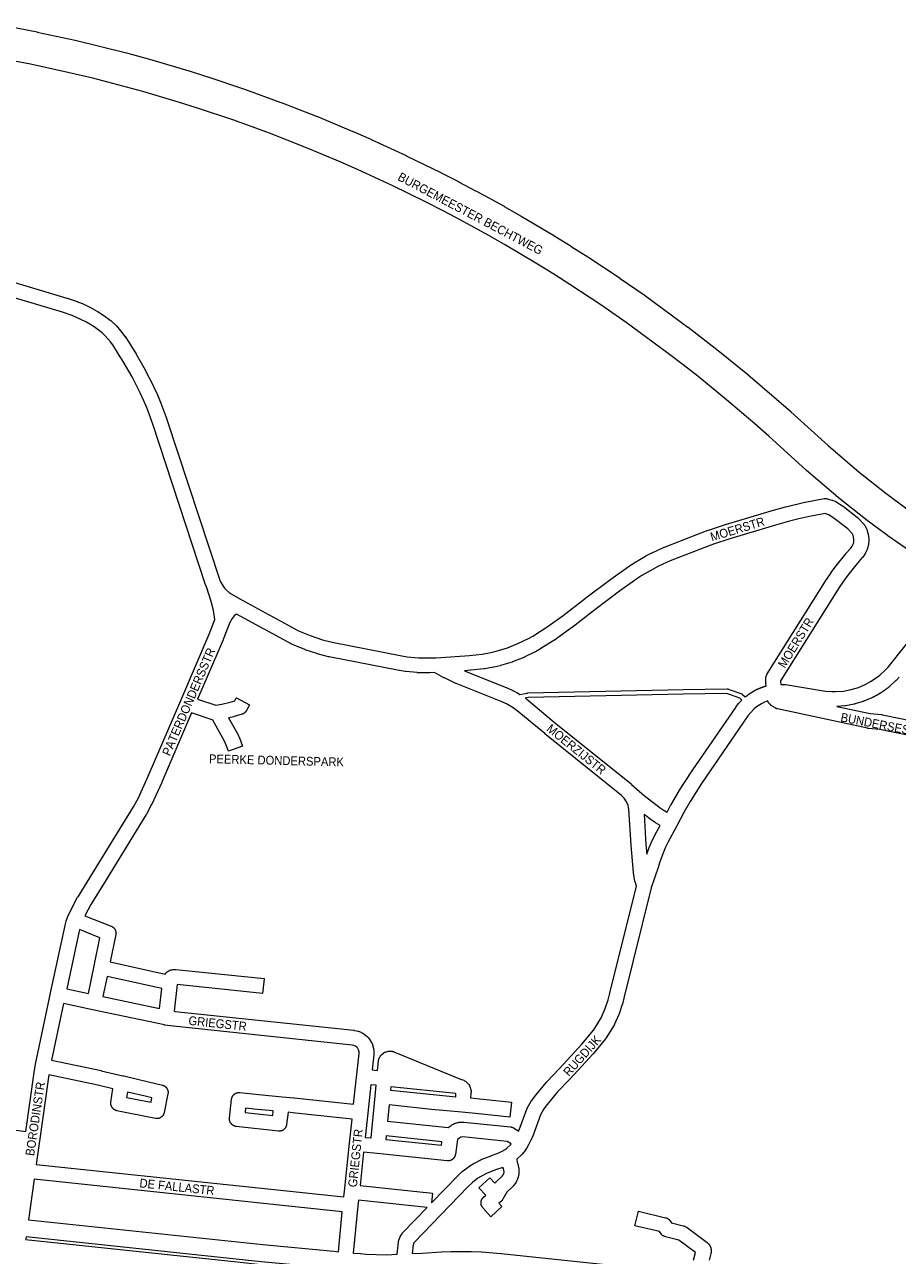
# Model space of a CAD drawing. Header units: metres. Extents: x 123819 to 142731, y 393440 to 405763.
# Tile 260 of 346: x 134371 to 135134, y 400092 to 401166. Entities that reach past the tile are written whole.
import ezdxf
from ezdxf.enums import TextEntityAlignment as Align

# ---------------------------------------------------------------- set-up
doc = ezdxf.new("R2010")
doc.units = ezdxf.units.M
doc.header["$MEASUREMENT"] = 0
for name, color, linetype, lineweight in [('gs-anno-wegen algemeen tekst', 7, 'Continuous', 0), ('gs-knt-aanvullende hoofdweg', 7, 'Continuous', 0), ('gs-knt-hoofdweg', 7, 'Continuous', 0), ('gs-knt-paden', 7, 'Continuous', 0), ('gs-knt-wegen algemeen', 7, 'Continuous', 0)]:
    doc.layers.add(name, color=color, linetype=linetype, lineweight=lineweight)
doc.styles.add('Style-Arial', font='arial.ttf')

msp = doc.modelspace()

# ---------------------------------------------------------------- linework, layer by layer
at = {"layer": 'gs-knt-aanvullende hoofdweg', "color": 7, "linetype": 'Continuous', "flags": 128}
for points in [[(134374.8, 400122.7), (134579.6, 400101.1), (134641.6, 400095.2), (134645.6, 400094.8)], [(134372.7, 400107.8), (134372.5, 400106.5), (134372.5, 400106.3), (134372.4, 400106), (134372.3, 400105.4), (134557.3, 400086), (134577.8, 400083.8), (134578, 400083.8), (134631.6, 400076.7), (134631.7, 400076.6), (134637.8, 400076), (134640.5, 400075.8), (134641.3, 400077), (134639.8, 400080.3), (134638.7, 400080.4), (134638.6, 400080.4), (134631.3, 400081.1), (134631.3, 400081.1), (134578.1, 400086.1), (134578, 400086.1), (134372.7, 400107.8)], [(134710, 400093.2), (134718.9, 400093.6), (134735.5, 400094.7), (134735.6, 400094.7), (134735.7, 400094.7), (134744.2, 400095), (134744.4, 400095), (134747.2, 400095), (134752.9, 400095), (134753.1, 400095), (134758.8, 400095), (134761.6, 400094.9), (134761.8, 400094.9), (134770.3, 400094.6), (134770.4, 400094.6), (134770.6, 400094.6), (134787.6, 400093.4), (134787.9, 400093.4), (134879.1, 400083.8)], [(134658.6, 400093.7), (134664.7, 400093.2), (134664.8, 400093.2), (134670, 400092.8), (134670, 400092.8), (134687.6, 400092.2), (134696.8, 400092.6)]]:
    msp.add_lwpolyline(points, dxfattribs=at)
at = {"layer": 'gs-knt-hoofdweg', "color": 7, "linetype": 'Continuous', "flags": 128}
for points in [[(134349, 401166.5), (134382.3, 401160.1), (134382.5, 401160), (134415.6, 401152.9), (134415.6, 401152.8), (134438.1, 401147.5), (134460.4, 401141.8), (134482.6, 401135.7), (134482.7, 401135.6), (134515, 401126.1), (134515.2, 401126), (134531.3, 401120.9), (134531.5, 401120.9), (134563.5, 401110.1), (134563.6, 401110.1), (134595.4, 401098.5), (134595.6, 401098.5), (134627, 401086.2), (134627.2, 401086.1), (134658.3, 401073.1), (134658.4, 401073.1), (134674, 401066.3), (134674.1, 401066.2), (134704.7, 401052.1), (134704.9, 401052), (134735.2, 401037.2), (134735.3, 401037.1), (134750.4, 401029.4), (134750.5, 401029.3), (134765.4, 401021.4), (134765.6, 401021.4), (134790.4, 401007.8), (134790.5, 401007.7), (134805.3, 400999.3), (134805.4, 400999.2), (134834.4, 400981.9), (134834.6, 400981.8), (134849, 400972.9), (134849.1, 400972.8), (134863.4, 400963.7), (134863.5, 400963.6), (134891.7, 400945), (134891.9, 400944.9), (134913.7, 400929.8), (134913.8, 400929.6), (134951, 400902.3), (134951.1, 400902.2), (134964.2, 400892.2), (134964.3, 400892.1), (134977.3, 400881.9), (134977.5, 400881.9), (135003.1, 400861.1), (135003.2, 400860.9), (135028.3, 400839.5), (135028.4, 400839.4), (135040.8, 400828.5), (135040.9, 400828.4), (135073.4, 400798.8), (135100.7, 400775.6), (135123.8, 400757.2), (135142.2, 400743.5)], [(135155.9, 400699.1), (135125.6, 400720.1), (135125.3, 400720.3), (135106.4, 400734.3), (135106.2, 400734.5), (135082.5, 400753.3), (135082.3, 400753.5), (135054.5, 400777.1), (135054.4, 400777.3), (135021.7, 400807), (135009.5, 400817.8), (134984.8, 400838.9), (134959.5, 400859.4), (134946.7, 400869.4), (134933.8, 400879.3), (134897.1, 400906.3), (134875.7, 400921.1), (134847.8, 400939.6), (134833.7, 400948.5), (134819.6, 400957.3), (134790.8, 400974.4), (134776.4, 400982.7), (134751.9, 400996.1), (134737.2, 401003.9), (134722.4, 401011.4), (134692.5, 401026.1), (134662.3, 401040), (134647.1, 401046.7), (134616.3, 401059.5), (134585.3, 401071.6), (134554.1, 401083), (134522.5, 401093.6), (134506.7, 401098.6), (134474.7, 401108.1), (134453, 401114), (134431.2, 401119.6), (134409.3, 401124.8), (134376.6, 401131.9), (134343.8, 401138.2)]]:
    msp.add_lwpolyline(points, dxfattribs=at)
at = {"layer": 'gs-knt-paden', "color": 7, "linetype": 'Continuous', "flags": 128}
for points in [[(134804.2, 400581.5), (134810.8, 400582.7), (134810.9, 400582.8), (134810.9, 400582.8), (134811, 400582.8), (134811.1, 400582.8), (134946.9, 400585.8), (134946.9, 400585.8), (134985.4, 400586.4), (134985.4, 400586.4), (134985.5, 400586.4), (134985.6, 400586.4), (134985.7, 400586.3), (134985.8, 400586.3), (134985.9, 400586.3), (134986, 400586.3), (134986.1, 400586.2)], [(134998.1, 400576.6), (134996.2, 400578.2), (134985, 400582.3), (134947, 400581.7), (134811.4, 400578.8), (134808.9, 400578.3)], [(134986.1, 400586.2), (134998, 400581.9), (134998, 400581.8), (134998.1, 400581.8), (134998.2, 400581.7), (134998.3, 400581.7), (134998.4, 400581.7), (134998.4, 400581.6), (134998.5, 400581.5), (134998.6, 400581.5), (135001, 400579.3)]]:
    msp.add_lwpolyline(points, dxfattribs=at)
at = {"layer": 'gs-knt-wegen algemeen', "color": 7, "linetype": 'Continuous', "flags": 128}
for points in [[(134354.3, 400944), (134408.4, 400927.7), (134408.6, 400927.7), (134417.4, 400924.7), (134417.6, 400924.6), (134417.8, 400924.5), (134422.1, 400922.8), (134422.3, 400922.7), (134422.5, 400922.6), (134430.8, 400918.5), (134431, 400918.4), (134431.1, 400918.3), (134435.2, 400916), (134435.4, 400915.8), (134439.3, 400913.4), (134439.5, 400913.2), (134439.7, 400913.1), (134447.1, 400907.7), (134447.4, 400907.5), (134447.6, 400907.3), (134447.8, 400907.1), (134451.2, 400903.9), (134451.4, 400903.7), (134451.5, 400903.5), (134451.7, 400903.4), (134456.5, 400897.6), (134456.7, 400897.4), (134456.8, 400897.2), (134459, 400894.2), (134459.2, 400894), (134464.5, 400885.9), (134464.6, 400885.7), (134468.8, 400879), (134468.9, 400878.8), (134476.8, 400865.1), (134476.9, 400864.9), (134476.9, 400864.8), (134484.1, 400850.7), (134484.2, 400850.5), (134487.5, 400843.3), (134487.6, 400843.1), (134490.5, 400836), (134490.6, 400835.8), (134495.7, 400821.9), (134495.7, 400821.7), (134541.9, 400681.4), (134542.6, 400679.8), (134544.9, 400676), (134546.2, 400674.4), (134547.5, 400672.9), (134550.3, 400670.4), (134551.8, 400669.3), (134559.6, 400664.9), (134610.8, 400637), (134621, 400632.9), (134631.6, 400629.3), (134640.1, 400627.1), (134701.1, 400615.2), (134705.8, 400614.5), (134715.6, 400613.5), (134720.3, 400613.4), (134725.2, 400613.4), (134730.9, 400613.6), (134760.1, 400615.5), (134771.2, 400616.7), (134778.9, 400618), (134783.5, 400619.2), (134793.2, 400622.2), (134802.5, 400625.9), (134811.6, 400630.3), (134815.6, 400632.5), (134828.9, 400641.1), (134841.9, 400650.4), (134861.5, 400665.7), (134861.7, 400665.8), (134883.6, 400682.2), (134883.7, 400682.3), (134898.8, 400693), (134899, 400693.2), (134903.8, 400696.3), (134904, 400696.4), (134904.1, 400696.5), (134914, 400702.3), (134914.2, 400702.4), (134914.3, 400702.5), (134919.4, 400705.1), (134919.6, 400705.2), (134919.7, 400705.3), (134930.2, 400710), (134930.3, 400710.1), (134930.5, 400710.2), (134960.2, 400721.7), (134960.3, 400721.8), (134968.8, 400725), (134969, 400725), (134983.7, 400729.9), (134983.9, 400729.9), (135023.7, 400741.8), (135023.8, 400741.8), (135036.3, 400745.4), (135036.5, 400745.4), (135044.7, 400747.4), (135044.9, 400747.5), (135053.1, 400749.3), (135053.3, 400749.4), (135069.9, 400752.5), (135070.2, 400752.5), (135070.4, 400752.5), (135070.7, 400752.6), (135071, 400752.6), (135071.3, 400752.6), (135071.6, 400752.5), (135071.9, 400752.5), (135072.2, 400752.5), (135072.5, 400752.4), (135072.7, 400752.3), (135076.8, 400751.3), (135077, 400751.2), (135077.3, 400751.1), (135077.6, 400751), (135079.6, 400750.2), (135079.9, 400750), (135080.1, 400749.9), (135080.4, 400749.8), (135080.6, 400749.6), (135086.1, 400746.1), (135086.3, 400745.9), (135086.6, 400745.8), (135099.2, 400736), (135099.4, 400735.8), (135099.6, 400735.7), (135099.8, 400735.5), (135099.9, 400735.3), (135104.5, 400730.4), (135104.7, 400730.2), (135104.9, 400730), (135105, 400729.8), (135105.2, 400729.6), (135105.3, 400729.3), (135105.5, 400729.1), (135106.4, 400727.3), (135106.5, 400727.1), (135106.6, 400726.9), (135106.7, 400726.7), (135107.5, 400724.9), (135107.5, 400724.7), (135107.6, 400724.5), (135107.7, 400724.3), (135108.3, 400722.4), (135108.3, 400722.1), (135108.4, 400721.9), (135108.4, 400721.6), (135108.5, 400721.4), (135109, 400717.4), (135109.1, 400717.1), (135109.1, 400716.7), (135109.1, 400716.4), (135109.1, 400716.1), (135109, 400715.8), (135108.7, 400712.5), (135108.7, 400712.2), (135108.6, 400711.9), (135108.5, 400711.6), (135108.1, 400709.8), (135108, 400709.5), (135107.9, 400709.2), (135107.8, 400708.9), (135106.3, 400705.4), (135106.2, 400705.1), (135106.1, 400704.9), (135105.9, 400704.6), (135105.8, 400704.4), (135105.6, 400704.1), (135103.7, 400701.5), (135103.5, 400701.2), (135103.3, 400701), (135098.9, 400696), (135090.6, 400685.6), (135086.8, 400680.3), (135083.1, 400674.9), (135031.9, 400593.5), (135031.9, 400592.5), (135032.1, 400590.3)], [(134537.7, 400646.9), (134536.5, 400654.8), (134534.4, 400662.6), (134530.7, 400674.5), (134529.8, 400676.6), (134529.7, 400676.9), (134529.6, 400677.1), (134483.4, 400817.6), (134478.4, 400831.2), (134475.6, 400838), (134472.4, 400844.9), (134465.4, 400858.8), (134457.7, 400872.2), (134453.6, 400878.8), (134448.4, 400886.7), (134446.4, 400889.4), (134441.9, 400894.7), (134439.1, 400897.4), (134432.2, 400902.5), (134428.5, 400904.8), (134424.8, 400906.9), (134416.9, 400910.8), (134413, 400912.4), (134404.5, 400915.3), (134350.6, 400931.5)], [(135019.2, 400588.9), (135018.9, 400591.5), (135018.9, 400591.8), (135018.9, 400592), (135018.9, 400592.3), (135018.9, 400592.5), (135019, 400594.8), (135019, 400595.1), (135019, 400595.4), (135019.1, 400595.7), (135019.1, 400596), (135019.4, 400597.4), (135019.5, 400597.7), (135019.6, 400598), (135019.7, 400598.3), (135019.8, 400598.6), (135020, 400598.9), (135020.1, 400599.2), (135020.3, 400599.4), (135072.1, 400682), (135072.3, 400682.2), (135076.1, 400687.8), (135076.2, 400687.9), (135080.2, 400693.4), (135080.4, 400693.7), (135088.9, 400704.2), (135089, 400704.5), (135093.3, 400709.3), (135094.6, 400711.1), (135095.6, 400713.4), (135095.8, 400714.4), (135096, 400716.4), (135095.6, 400719.1), (135095.3, 400720.2), (135094.8, 400721.4), (135094.4, 400722.1), (135090.8, 400726), (135078.8, 400735.3), (135074.1, 400738.4), (135073, 400738.8), (135070.8, 400739.4), (135055.8, 400736.6), (135047.8, 400734.8), (135039.8, 400732.8), (135027.4, 400729.3), (134987.7, 400717.5), (134973.2, 400712.7), (134964.9, 400709.6), (134935.4, 400698.1), (134925.3, 400693.5), (134920.5, 400691), (134910.8, 400685.4), (134906.3, 400682.4), (134891.3, 400671.7), (134869.5, 400655.4), (134849.8, 400640), (134849.6, 400639.9), (134836.4, 400630.4), (134836.2, 400630.3), (134836.1, 400630.2), (134822.5, 400621.5), (134822.3, 400621.3), (134822.1, 400621.2), (134817.8, 400618.8), (134817.6, 400618.7), (134817.5, 400618.7), (134808, 400614.1), (134807.8, 400613.9), (134807.5, 400613.9), (134797.7, 400610), (134797.5, 400609.9), (134797.3, 400609.8), (134787.2, 400606.7), (134787, 400606.6), (134786.9, 400606.6), (134781.8, 400605.3), (134781.5, 400605.3), (134781.2, 400605.2), (134773.2, 400603.9), (134773, 400603.8), (134772.8, 400603.8), (134761.3, 400602.6), (134761.1, 400602.6), (134755.7, 400602.2)], [(135032.1, 400590.3), (135035.2, 400590.2), (135035.5, 400590.2), (135035.8, 400590.2), (135036.1, 400590.1), (135071.1, 400584.4), (135076.7, 400584), (135080, 400584), (135086.8, 400584.5), (135093.5, 400585.8), (135100, 400587.7), (135106.4, 400590.4), (135110.6, 400592.7), (135110.6, 400592.7), (135114.7, 400595.3), (135114.7, 400595.3), (135118.5, 400598.2), (135123.7, 400603), (135125.9, 400605.4), (135185.2, 400679.8)], [(134409.2, 400387.8), (134417.8, 400404.4), (134417.9, 400404.7), (134418.1, 400404.9), (134431.7, 400426.5), (134466.5, 400483.3), (134470.9, 400491.3), (134479.4, 400510.1), (134507.8, 400576.1), (134532.7, 400634.2), (134537.7, 400646.9)], [(134550.1, 400642.9), (134544.8, 400629.4), (134544.8, 400629.2), (134522.5, 400577.4)], [(134729.7, 400600.6), (134725.6, 400600.4), (134725.3, 400600.4), (134720.2, 400600.3), (134720, 400600.3), (134714.9, 400600.5), (134714.7, 400600.5), (134714.5, 400600.6), (134704.4, 400601.5), (134704.2, 400601.5), (134704, 400601.6), (134699, 400602.4), (134698.7, 400602.4), (134637.4, 400614.3), (134637.2, 400614.4), (134637, 400614.4), (134628.1, 400616.8), (134627.9, 400616.8), (134627.7, 400616.9), (134616.7, 400620.6), (134616.5, 400620.6), (134616.2, 400620.7), (134605.5, 400625.1), (134605.3, 400625.2), (134605, 400625.3), (134604.8, 400625.4), (134556.7, 400651.7), (134554.5, 400650.1), (134552.9, 400647.9), (134550.3, 400643.3), (134550.1, 400642.9)], [(134550.1, 400642.9), (134550.1, 400642.9)], [(134550.1, 400642.9), (134550.1, 400642.9)], [(134905.9, 400414.2), (134904.8, 400417.9), (134904.7, 400418.1), (134904.7, 400418.4), (134904, 400421.7), (134903.9, 400421.9), (134903.9, 400422.1), (134903.4, 400425.4), (134903.3, 400425.7), (134903.3, 400425.9), (134901.3, 400449.6), (134901.3, 400449.8), (134899.4, 400481.2), (134899.1, 400482.8), (134898.7, 400484.4), (134897.2, 400487.8), (134895.3, 400490.9), (134893, 400493.4), (134826, 400547.2), (134825.9, 400547.3), (134801.9, 400567.3), (134798.3, 400569.9), (134795.5, 400571.6), (134792.5, 400573.2), (134787.8, 400575.3), (134748.6, 400591.1), (134748.4, 400591.1), (134748.2, 400591.2), (134738.2, 400595.9), (134738, 400596), (134737.8, 400596.1), (134729.7, 400600.6)], [(134755.7, 400602.2), (134792.8, 400587.4), (134793, 400587.2), (134798.1, 400584.9), (134798.3, 400584.8), (134798.5, 400584.7), (134801.8, 400583), (134801.9, 400582.9), (134802.1, 400582.8), (134804.2, 400581.5)], [(135001, 400579.3), (135003, 400580.9), (135003.2, 400581.1), (135003.4, 400581.2), (135003.6, 400581.4), (135008.3, 400584.4), (135008.5, 400584.5), (135008.7, 400584.7), (135008.9, 400584.7), (135009, 400584.8), (135009.2, 400584.9), (135009.2, 400584.9), (135009.2, 400584.9), (135009.3, 400585), (135009.5, 400585.1), (135009.7, 400585.2), (135009.8, 400585.2), (135010, 400585.3), (135010.1, 400585.4), (135010.3, 400585.5), (135010.4, 400585.6), (135010.6, 400585.6), (135010.8, 400585.7), (135010.9, 400585.8), (135011.1, 400585.9), (135011.2, 400585.9), (135011.4, 400586), (135011.6, 400586.1), (135011.7, 400586.2), (135011.9, 400586.2), (135012, 400586.3), (135012.2, 400586.4), (135012.4, 400586.5), (135012.5, 400586.5), (135012.7, 400586.6), (135012.9, 400586.7), (135013, 400586.7), (135013.2, 400586.8), (135013.3, 400586.9), (135013.5, 400586.9), (135013.7, 400587), (135013.8, 400587.1), (135014, 400587.1), (135014.2, 400587.2), (135014.3, 400587.3), (135014.5, 400587.3), (135014.7, 400587.4), (135014.8, 400587.5), (135015, 400587.5), (135015.2, 400587.6), (135015.3, 400587.6), (135015.5, 400587.7), (135015.7, 400587.8), (135015.8, 400587.8), (135016, 400587.9), (135016.2, 400587.9), (135016.3, 400588), (135016.5, 400588.1), (135016.7, 400588.1), (135016.8, 400588.2), (135017, 400588.2), (135017.2, 400588.3), (135017.3, 400588.3), (135017.5, 400588.4), (135017.7, 400588.4), (135017.8, 400588.5), (135018, 400588.5), (135018.2, 400588.6), (135018.4, 400588.6), (135018.5, 400588.7), (135018.7, 400588.7), (135018.9, 400588.8), (135019, 400588.8), (135019.2, 400588.9)], [(135135.6, 400596.7), (135133.1, 400593.9), (135132.9, 400593.7), (135132.7, 400593.6), (135127.2, 400588.5), (135127.1, 400588.4), (135126.9, 400588.3), (135126.7, 400588.1), (135126.5, 400587.9), (135126.3, 400587.8), (135126.1, 400587.6), (135125.8, 400587.4), (135125.6, 400587.2), (135125.4, 400587.1), (135125.2, 400586.9), (135125, 400586.7), (135124.7, 400586.6), (135124.5, 400586.4), (135124.3, 400586.2), (135124.1, 400586.1), (135123.9, 400585.9), (135123.6, 400585.7), (135123.4, 400585.6), (135123.2, 400585.4), (135123, 400585.2), (135122.7, 400585.1), (135122.5, 400584.9), (135122.3, 400584.7), (135122, 400584.6), (135121.8, 400584.4), (135121.6, 400584.3), (135121.4, 400584.1)], [(134808.9, 400578.3), (134809.6, 400577.9), (134809.8, 400577.7), (134810.1, 400577.5), (134834.2, 400557.4), (134901.5, 400503.3), (134901.6, 400503.2), (134901.8, 400503), (134912.6, 400493.4), (134926.6, 400482.5), (134929.3, 400480.7), (134932.7, 400478.7)], [(135121.4, 400584.1), (135121.1, 400584), (135121.1, 400584), (135121.1, 400584), (135120.9, 400583.8), (135120.7, 400583.7), (135120.4, 400583.5), (135120.2, 400583.3), (135120, 400583.2), (135119.7, 400583), (135119.5, 400582.9), (135119.3, 400582.7), (135119, 400582.6), (135118.8, 400582.4), (135118.5, 400582.3), (135118.3, 400582.2), (135118.1, 400582), (135117.8, 400581.9), (135117.6, 400581.7), (135117.4, 400581.6), (135117.1, 400581.4), (135116.9, 400581.3), (135116.6, 400581.2), (135116.4, 400581), (135116.1, 400580.9), (135115.9, 400580.7), (135115.7, 400580.6), (135115.4, 400580.5), (135115.2, 400580.3), (135114.9, 400580.2), (135114.7, 400580.1), (135114.4, 400579.9), (135114.2, 400579.8), (135113.9, 400579.7), (135113.7, 400579.5), (135113.4, 400579.4), (135113.2, 400579.3), (135113, 400579.2), (135112.7, 400579), (135112.5, 400578.9), (135112.2, 400578.8), (135112, 400578.7), (135111.8, 400578.6), (135111.6, 400578.5), (135104.7, 400575.6), (135104.5, 400575.5), (135104.3, 400575.4), (135104.1, 400575.4), (135096.9, 400573.2), (135096.7, 400573.1), (135096.5, 400573.1), (135096.3, 400573), (135088.9, 400571.7), (135088.7, 400571.6), (135088.4, 400571.6), (135088.2, 400571.6), (135081.2, 400571)], [(134932.7, 400478.7), (134935.8, 400484.5), (134935.9, 400484.8), (134941.8, 400494.7), (134941.9, 400494.9), (134946.8, 400502.9), (134946.9, 400503), (134952, 400510.8), (134952.1, 400511), (134992.8, 400570.2), (134992.9, 400570.5), (134995.3, 400573.6), (134995.5, 400573.8), (134995.7, 400574), (134995.8, 400574.2), (134998.1, 400576.6)], [(135151.3, 400544.1), (135118.7, 400550.9), (135108.6, 400551.9), (135108.3, 400551.9), (135108.1, 400551.9), (135107.8, 400552), (135029.3, 400568.8), (135029.1, 400568.9), (135028.8, 400568.9), (135028.5, 400569), (135028.3, 400569.1), (135028, 400569.2), (135027.7, 400569.4), (135027.5, 400569.5), (135027.3, 400569.7), (135024.6, 400571.3), (135024.4, 400571.5), (135024.2, 400571.6), (135024, 400571.8), (135023.8, 400571.9), (135022.7, 400572.9), (135022.5, 400573.1), (135022.2, 400573.3), (135022, 400573.5), (135021.8, 400573.8), (135021.6, 400574), (135021.5, 400574.3), (135021.3, 400574.6), (135021.1, 400574.8), (135021, 400575.1), (135020.9, 400575.4), (135020.8, 400575.7), (135020.8, 400575.8)], [(135081.2, 400571), (135110.2, 400564.8), (135120.2, 400563.9), (135120.5, 400563.9), (135120.7, 400563.8), (135121, 400563.8), (135153.9, 400556.9)], [(134517.4, 400565.4), (134491.3, 400504.9), (134491.3, 400504.7), (134482.6, 400485.7), (134482.5, 400485.5), (134482.4, 400485.3), (134477.8, 400476.9), (134477.7, 400476.6), (134442.8, 400419.7), (134442.7, 400419.6), (134429.2, 400398.2), (134424.1, 400388.2)], [(134926.7, 400467.2), (134922.6, 400469.5), (134922.5, 400469.6), (134922.3, 400469.7), (134919.2, 400471.8), (134919, 400471.9), (134918.8, 400472.1), (134912.7, 400476.8), (134914.3, 400450.6), (134915, 400441.9)], [(134915, 400441.9), (134917.5, 400448.6), (134917.5, 400448.7), (134917.6, 400448.9), (134919.5, 400453.3), (134919.7, 400453.6), (134921.8, 400457.9), (134921.9, 400458.1), (134926.7, 400467.2)], [(134803.1, 400200.2), (134803.6, 400201.3), (134810.2, 400219.3), (134810.3, 400219.6), (134810.4, 400219.8), (134810.5, 400220), (134810.6, 400220.3), (134813.9, 400226.3), (134814.1, 400226.5), (134814.3, 400226.8), (134814.5, 400227), (134817.8, 400231.4), (134818, 400231.6), (134827.3, 400242.9), (134827.4, 400243.1), (134827.6, 400243.3), (134838.4, 400254.5), (134848.8, 400265.7), (134858.3, 400276.1), (134868.7, 400288.7), (134875.1, 400299.2), (134878.7, 400307.2), (134881.2, 400314.7), (134882.8, 400320.6), (134905.9, 400414.2)], [(134372.4, 400199.7), (134379.8, 400251.4), (134379.8, 400251.5), (134380.9, 400258.2), (134380.9, 400258.5), (134394.2, 400320.7), (134394.2, 400320.7), (134394.2, 400320.8), (134406.8, 400379.8), (134406.9, 400380.1), (134407.7, 400383.4), (134407.8, 400383.6), (134407.8, 400383.8), (134408.8, 400386.8), (134408.8, 400386.9), (134408.9, 400387), (134408.9, 400387), (134408.9, 400387.2), (134409, 400387.3), (134409, 400387.3), (134409.1, 400387.4), (134409.1, 400387.5), (134409.1, 400387.6), (134409.1, 400387.6), (134409.2, 400387.7), (134409.2, 400387.8)], [(134409.2, 400387.8), (134409.2, 400387.8), (134409.2, 400387.8)], [(134409.2, 400387.8), (134409.2, 400387.8), (134409.2, 400387.8)], [(134419.3, 400376.1), (134408.3, 400324.4)], [(134408.3, 400324.4), (134427.2, 400320.3), (134432.2, 400344.4), (134437.3, 400369), (134419.3, 400376.1)], [(134443.6, 400335.3), (134439.9, 400317.6), (134489.4, 400307.1), (134491.3, 400324.6), (134443.6, 400335.3)], [(134405.5, 400311.7), (134395, 400262.2), (134438.2, 400253), (134438.3, 400252.9)], [(134650.4, 400142.7), (134650.9, 400147.6), (134655.3, 400189.5), (134657.5, 400210.7), (134605.6, 400216.2), (134601.6, 400216.6), (134600.4, 400206), (134600.4, 400205.7), (134600.3, 400205.3), (134600.2, 400205), (134600.1, 400204.7), (134600, 400204.4), (134599.9, 400204.1), (134599.8, 400203.8), (134599.6, 400203.6), (134599.5, 400203.3), (134599.3, 400203), (134599.1, 400202.7), (134598.9, 400202.5), (134598.7, 400202.3), (134598.5, 400202), (134598.3, 400201.8), (134598, 400201.6), (134597.8, 400201.4), (134597.5, 400201.2), (134597.2, 400201.1), (134596.9, 400200.9), (134596.7, 400200.8), (134596.4, 400200.6), (134596.1, 400200.5), (134595.8, 400200.4), (134595.5, 400200.4), (134595.1, 400200.3), (134594.8, 400200.2), (134594.5, 400200.2), (134594.2, 400200.2), (134593.9, 400200.2), (134593.6, 400200.2), (134593.2, 400200.2), (134556.2, 400204.2), (134555.9, 400204.3), (134555.6, 400204.3), (134555.3, 400204.4), (134555, 400204.5), (134554.7, 400204.6), (134554.4, 400204.7), (134554.2, 400204.8), (134553.9, 400205), (134553.6, 400205.1), (134553.4, 400205.3), (134553.1, 400205.5), (134552.9, 400205.6), (134552.6, 400205.8), (134552.4, 400206.1), (134552.2, 400206.3), (134552, 400206.5), (134551.8, 400206.8), (134551.6, 400207), (134551.4, 400207.3), (134551.3, 400207.5), (134551.1, 400207.8), (134551, 400208.1), (134550.9, 400208.4), (134550.8, 400208.7), (134550.7, 400209), (134550.6, 400209.3), (134550.5, 400209.6), (134550.5, 400209.9), (134550.5, 400210.2), (134550.4, 400210.5), (134550.4, 400210.8), (134550.4, 400211.1), (134550.5, 400211.4), (134552.3, 400228), (134552.3, 400228.3), (134552.4, 400228.6), (134552.5, 400229), (134552.5, 400229.3), (134552.6, 400229.6), (134552.8, 400229.9), (134552.9, 400230.1), (134553, 400230.4), (134553.2, 400230.7), (134553.4, 400231), (134553.6, 400231.2), (134553.8, 400231.5), (134554, 400231.7), (134554.2, 400232), (134554.4, 400232.2), (134554.7, 400232.4), (134554.9, 400232.6), (134555.2, 400232.8), (134555.5, 400232.9), (134555.7, 400233.1), (134556, 400233.2), (134556.3, 400233.3), (134556.6, 400233.5), (134556.9, 400233.6), (134557.2, 400233.6), (134557.5, 400233.7), (134557.9, 400233.8), (134558.2, 400233.8), (134558.5, 400233.8), (134558.8, 400233.8), (134559.1, 400233.8), (134559.5, 400233.8), (134576, 400232), (134596.4, 400230.1), (134606.8, 400229.2), (134606.9, 400229.2), (134658.9, 400223.7), (134663.6, 400267.9), (134663.6, 400268.9), (134663.6, 400269.5), (134663.1, 400271.2), (134662.2, 400272.8), (134662, 400273.1), (134660.6, 400274.3), (134659.1, 400275), (134657.5, 400275.3), (134501.5, 400291.7), (134501.2, 400291.8), (134494.1, 400292.8), (134494, 400292.8), (134493.8, 400292.8), (134493.7, 400292.9), (134430.9, 400306.2), (134405.5, 400311.7)], [(134438.3, 400252.9), (134457.3, 400248.5), (134457.6, 400248.4), (134457.9, 400248.3), (134458, 400248.3), (134479.7, 400243.2), (134479.7, 400243.2), (134491.9, 400240.3), (134492.2, 400240.2), (134492.5, 400240.1), (134492.8, 400240), (134493, 400239.8), (134493.3, 400239.7), (134493.6, 400239.6), (134493.9, 400239.4), (134494.1, 400239.2), (134494.4, 400239), (134494.6, 400238.8), (134494.8, 400238.6), (134495.1, 400238.4), (134495.3, 400238.2), (134495.5, 400237.9), (134495.6, 400237.7), (134495.8, 400237.4), (134496, 400237.1), (134496.1, 400236.9), (134496.3, 400236.6), (134496.4, 400236.3), (134496.5, 400236), (134496.6, 400235.7), (134496.7, 400235.4), (134496.7, 400235.1), (134496.8, 400234.8), (134496.8, 400234.5), (134496.8, 400234.2), (134496.8, 400233.9), (134496.8, 400233.6), (134496.8, 400233.3), (134496.8, 400232.9), (134496.7, 400232.6), (134493.4, 400216.4), (134493.3, 400216), (134493.3, 400215.7), (134493.2, 400215.4), (134493, 400215.1), (134492.9, 400214.8), (134492.8, 400214.6), (134492.6, 400214.3), (134492.4, 400214), (134492.2, 400213.8), (134492.1, 400213.5), (134491.8, 400213.3), (134491.6, 400213), (134491.4, 400212.8), (134491.1, 400212.6), (134490.9, 400212.4), (134490.6, 400212.2), (134490.4, 400212.1), (134490.1, 400211.9), (134489.8, 400211.8), (134489.5, 400211.6), (134489.2, 400211.5), (134488.9, 400211.4), (134488.6, 400211.3), (134488.3, 400211.3), (134488, 400211.2), (134487.7, 400211.2), (134487.3, 400211.1), (134487, 400211.1), (134486.7, 400211.1), (134486.4, 400211.2), (134486.1, 400211.2), (134485.8, 400211.3), (134452, 400218), (134451.7, 400218.1), (134451.4, 400218.1), (134451.1, 400218.2), (134450.8, 400218.4), (134450.5, 400218.5), (134450.2, 400218.6), (134450, 400218.8), (134449.7, 400219), (134449.4, 400219.1), (134449.2, 400219.3), (134448.9, 400219.5), (134448.7, 400219.8), (134448.5, 400220), (134448.3, 400220.2), (134448.1, 400220.5), (134447.9, 400220.7), (134447.7, 400221), (134447.6, 400221.3), (134447.4, 400221.6), (134447.3, 400221.9), (134447.2, 400222.1), (134447.1, 400222.4), (134447, 400222.8), (134446.9, 400223.1), (134446.9, 400223.4), (134446.8, 400223.7), (134446.8, 400224), (134446.8, 400224.3), (134446.8, 400224.6), (134446.8, 400225), (134446.9, 400225.3), (134448.5, 400237.2), (134435.4, 400240.2), (134392.6, 400249.4), (134384.4, 400191.4), (134381.5, 400171)], [(134460.6, 400229.6), (134481.9, 400225.3), (134482.7, 400229.1), (134476.7, 400230.6), (134461.2, 400234.2), (134460.6, 400229.6)], [(134673.8, 400240.7), (134671.2, 400215.8), (134668.9, 400194.7), (134674.1, 400194.2), (134675.1, 400203.7), (134677.6, 400230.8), (134678.6, 400240.2), (134673.8, 400240.7)], [(134728.3, 400232.1), (134748.1, 400230.2), (134748.3, 400232.9), (134691.5, 400238.9), (134691.2, 400236), (134728.3, 400232.1), (134728.3, 400232.1), (134728.3, 400232.1)], [(134574.7, 400219), (134574.6, 400219), (134574.6, 400219), (134574.6, 400219), (134564.5, 400220.1), (134564.1, 400216.5), (134588.2, 400213.9), (134588.6, 400217.8), (134574.7, 400219)], [(134286.4, 400212.2), (134295.1, 400210.6), (134316.1, 400207.7), (134372.4, 400199.7)], [(134687.4, 400195.9), (134687.1, 400192.9), (134735.7, 400187.8), (134736.1, 400190.7), (134687.4, 400195.9)], [(134727, 400137.4), (134749.6, 400160.9), (134749.7, 400161), (134749.9, 400161.1), (134754, 400165.1), (134754.2, 400165.2), (134754.4, 400165.4), (134754.6, 400165.5), (134760, 400169.6), (134760.2, 400169.7), (134760.5, 400169.9), (134763.3, 400171.6), (134763.6, 400171.8), (134763.8, 400171.9), (134770, 400175), (134770.2, 400175.2), (134770.4, 400175.3), (134779, 400178.7), (134779.2, 400178.8), (134779.3, 400178.9), (134785.8, 400181.1), (134788.7, 400182.5), (134791.4, 400184.1), (134792.9, 400185.2), (134796, 400188.3), (134796.6, 400189)], [(134381.5, 400171), (134650.4, 400142.7)], [(134379.7, 400158.1), (134374.8, 400122.7)], [(134649, 400129.7), (134379.7, 400158.1)], [(134723.2, 400133.5), (134663.1, 400139.8), (134662.6, 400134.9), (134658.6, 400093.7)], [(134645.6, 400094.8), (134649, 400129.7)], [(134696.8, 400092.6), (134698, 400103.2), (134698, 400103.5), (134698.1, 400103.8), (134698.1, 400104.1), (134698.2, 400104.4), (134698.3, 400104.6), (134698.4, 400104.9), (134699.5, 400107.8), (134699.7, 400108.1), (134699.8, 400108.4), (134700, 400108.6), (134700.1, 400108.9), (134701, 400110.2), (134701.1, 400110.5), (134701.3, 400110.7), (134701.5, 400111), (134701.7, 400111.2), (134723.2, 400133.5)]]:
    msp.add_lwpolyline(points, dxfattribs=at)
for points in [[(134522.5, 400577.4), (134538.6, 400572), (134543.9, 400572.9), (134551, 400574.7), (134555.1, 400576), (134556.4, 400578.5, -0.370117), (134556.5, 400578.5), (134567.9, 400572.3, -0.370116), (134567.9, 400572.3)], [(134567.9, 400572.3), (134565.3, 400567.4), (134565.1, 400567.1), (134565, 400566.9), (134564.8, 400566.6), (134564.6, 400566.4), (134564.4, 400566.1), (134564.1, 400565.9), (134563.9, 400565.7), (134563.7, 400565.5), (134563.4, 400565.3), (134563.2, 400565.1), (134562.9, 400564.9), (134562.6, 400564.8), (134562.3, 400564.6), (134562, 400564.5), (134561.7, 400564.4), (134561.4, 400564.3), (134554.6, 400562.2), (134554.3, 400562.1), (134549.7, 400561), (134557.7, 400546.8), (134557.8, 400546.5), (134557.9, 400546.3), (134559, 400544), (134559.1, 400543.8), (134559.2, 400543.5), (134561.8, 400536.4, -0.386613), (134561.8, 400536.3), (134549.5, 400531.9, -0.386615), (134549.5, 400532), (134547.1, 400538.8), (134546.2, 400540.6), (134535.9, 400558.9), (134535.3, 400559.3), (134517.4, 400565.4)], [(135020.8, 400575.8), (135018, 400574.7), (135018, 400574.7), (135015.2, 400573.4), (135010.9, 400570.6), (135008.9, 400568.9), (135005.5, 400565.4), (135003.4, 400562.7), (134962.8, 400503.7), (134957.8, 400496), (134953, 400488.1), (134947.3, 400478.3), (134941.2, 400466.8), (134933.4, 400452.1), (134931.4, 400448), (134929.6, 400443.9), (134926.4, 400435.2), (134925.3, 400431.4), (134925.2, 400431.2), (134918.9, 400412.6), (134895.4, 400317.4), (134895.4, 400317.3), (134893.8, 400311.1), (134893.7, 400310.9), (134893.6, 400310.7), (134890.9, 400302.7), (134890.8, 400302.4), (134890.7, 400302.1), (134886.8, 400293.5), (134886.7, 400293.2), (134886.5, 400293), (134886.4, 400292.8), (134879.5, 400281.5), (134879.4, 400281.2), (134879.2, 400281), (134879, 400280.7), (134868.2, 400267.7), (134868, 400267.5), (134858.4, 400256.9), (134858.3, 400256.8), (134847.9, 400245.6), (134847.8, 400245.5), (134837.1, 400234.4), (134828.1, 400223.5), (134825.1, 400219.5), (134822.2, 400214.4), (134815.8, 400196.6), (134815.7, 400196.3), (134815.6, 400196.1), (134814, 400192.6), (134813.9, 400192.4), (134813.8, 400192.2), (134811.6, 400188.1), (134809.9, 400185.1), (134809.8, 400184.9), (134809.6, 400184.7), (134807.8, 400182.1), (134807.7, 400181.9), (134807.5, 400181.7), (134805.9, 400179.7), (134805.7, 400179.5), (134805.5, 400179.3), (134805.3, 400179.1), (134801.6, 400175.6), (134801.9, 400172.6), (134802, 400172.3), (134802.1, 400172), (134802.2, 400171.8), (134802.3, 400171.5), (134803, 400168.5), (134803.1, 400168.2), (134803.2, 400167.9), (134803.2, 400167.6), (134803.2, 400167.3), (134803.2, 400167), (134803.3, 400164), (134803.3, 400163.7), (134803.3, 400163.4), (134803.3, 400163.1), (134803.2, 400162.8), (134803.2, 400162.5), (134802.6, 400160), (134802.6, 400159.7), (134802.5, 400159.5), (134802.4, 400159.3), (134802.3, 400159), (134801.4, 400156.6), (134801.3, 400156.4), (134801.2, 400156.1), (134801, 400155.8), (134800.9, 400155.6), (134800.7, 400155.3), (134800.6, 400155.1), (134798.7, 400152.6), (134798.6, 400152.4), (134798.4, 400152.1), (134798.2, 400151.9), (134797.9, 400151.7), (134792.7, 400146.8), (134789.2, 400140.7), (134789.2, 400140.6), (134789.1, 400140.5), (134789.1, 400140.4), (134789, 400140.3), (134788.9, 400140.2), (134788.9, 400140.2), (134788.8, 400140), (134788.7, 400140), (134788.7, 400139.9), (134788.6, 400139.8), (134788.6, 400139.7), (134788.5, 400139.7), (134788.4, 400139.6), (134788.3, 400139.5), (134788.3, 400139.4), (134788.2, 400139.3), (134788.1, 400139.3), (134788.1, 400139.2), (134788, 400139.1), (134785.8, 400137.1), (134788.5, 400134.2, -0.375408), (134788.5, 400134.2), (134778.9, 400125.4, -0.375408), (134778.9, 400125.4), (134771.9, 400133.1), (134771.7, 400133.4), (134771.5, 400133.6), (134771.3, 400133.9), (134771.1, 400134.1), (134770.9, 400134.4), (134770.8, 400134.7), (134770.7, 400135), (134770.5, 400135.3), (134770.4, 400135.6), (134770.4, 400135.9), (134770.3, 400136.2), (134770.2, 400136.5), (134770.2, 400136.8), (134770.2, 400137.1), (134770.2, 400137.5), (134770.2, 400137.8), (134770.2, 400138.1), (134770.2, 400138.4), (134770.3, 400138.7), (134770.3, 400139), (134770.4, 400139.4), (134770.5, 400139.7), (134770.6, 400140), (134770.8, 400140.2), (134770.9, 400140.5), (134771, 400140.8), (134771.2, 400141.1), (134771.4, 400141.3), (134771.6, 400141.6), (134771.8, 400141.8), (134772, 400142.1), (134772.2, 400142.3), (134774.3, 400144.2), (134768.4, 400150.5, -0.374818), (134768.4, 400150.5), (134777.8, 400159.4, -0.37482), (134777.9, 400159.4), (134782.3, 400154.8), (134782.3, 400154.8), (134782.5, 400155), (134782.7, 400155.3), (134782.9, 400155.5), (134783.1, 400155.7), (134788.6, 400160.8), (134789.6, 400162.1), (134790, 400163.2), (134790.3, 400164.5), (134790.2, 400166), (134789.9, 400167.4), (134789.2, 400168.5), (134783.7, 400166.6), (134775.6, 400163.3), (134769.9, 400160.4), (134767.5, 400159), (134762.7, 400155.3), (134758.9, 400151.8), (134711.6, 400102.6), (134711.4, 400102.4), (134710.8, 400100.9), (134710, 400093.2)], [(134424.1, 400388.2), (134447.1, 400379.1), (134447.4, 400379), (134447.7, 400378.9), (134448, 400378.7), (134448.2, 400378.6), (134448.5, 400378.4), (134448.8, 400378.2), (134449, 400378), (134449.2, 400377.8), (134449.5, 400377.6), (134449.7, 400377.4), (134449.9, 400377.1), (134450.1, 400376.9), (134450.2, 400376.6), (134450.4, 400376.3), (134450.5, 400376.1), (134450.7, 400375.8), (134450.8, 400375.5), (134450.9, 400375.2), (134451, 400374.9), (134451.1, 400374.6), (134451.2, 400374.3), (134451.2, 400374), (134451.2, 400373.7), (134451.3, 400373.3), (134451.3, 400373), (134451.2, 400372.7), (134451.2, 400372.4), (134451.2, 400372.1), (134451.1, 400371.8), (134446.2, 400348), (134494.2, 400337.3), (134494.8, 400338), (134495.4, 400338.6), (134496.1, 400339.2), (134496.9, 400339.7), (134497.6, 400340.2), (134498.4, 400340.6), (134499.3, 400340.9), (134500.2, 400341.1), (134501, 400341.3), (134501.9, 400341.4), (134502.8, 400341.4), (134503.7, 400341.4), (134580.6, 400333.3, -0.368007), (134580.6, 400333.2), (134579.3, 400320.3, -0.368008), (134579.3, 400320.3), (134504.8, 400328.2), (134502.2, 400304.8), (134502.9, 400304.7), (134659.2, 400288.2), (134659.4, 400288.2), (134659.6, 400288.1), (134659.9, 400288.1), (134662.5, 400287.5), (134662.8, 400287.5), (134663, 400287.4), (134663.3, 400287.3), (134663.6, 400287.2), (134663.9, 400287.1), (134666.8, 400285.7), (134667, 400285.6), (134667.3, 400285.5), (134667.5, 400285.3), (134667.7, 400285.2), (134667.9, 400285), (134668.2, 400284.9), (134670.6, 400282.8), (134670.9, 400282.6), (134671.1, 400282.4), (134671.3, 400282.2), (134671.5, 400282), (134672.6, 400280.7), (134672.7, 400280.5), (134672.9, 400280.3), (134673.1, 400280), (134673.2, 400279.8), (134674.8, 400277), (134675, 400276.7), (134675.1, 400276.5), (134675.2, 400276.2), (134675.3, 400276), (134675.4, 400275.7), (134675.4, 400275.5), (134676.3, 400272.4), (134676.4, 400272.1), (134676.4, 400271.8), (134676.5, 400271.5), (134676.5, 400271.2), (134676.6, 400269.6), (134676.6, 400269.3), (134676.7, 400269), (134676.6, 400268.8), (134676.6, 400267.1), (134676.6, 400266.9), (134676.5, 400266.7), (134675.2, 400253.7), (134679.8, 400253.2), (134680.6, 400261.6), (134680.6, 400261.9), (134680.7, 400262.1), (134680.7, 400262.4), (134680.8, 400262.7), (134680.9, 400263), (134681, 400263.2), (134681.1, 400263.5), (134681.2, 400263.8), (134681.3, 400264), (134681.9, 400265.1), (134682.1, 400265.4), (134682.3, 400265.7), (134682.4, 400265.9), (134682.6, 400266.2), (134682.8, 400266.4), (134683.1, 400266.6), (134683.3, 400266.9), (134683.5, 400267.1), (134684.9, 400268.2), (134685.1, 400268.4), (134685.3, 400268.5), (134685.6, 400268.7), (134685.9, 400268.8), (134686.1, 400269), (134686.4, 400269.1), (134686.7, 400269.2), (134686.9, 400269.3), (134687.2, 400269.4), (134687.5, 400269.5), (134689.2, 400269.9), (134689.5, 400270), (134689.8, 400270), (134690.1, 400270), (134690.5, 400270.1), (134690.8, 400270.1), (134691.1, 400270.1), (134691.4, 400270), (134692.3, 400269.9), (134692.6, 400269.9), (134692.9, 400269.8), (134693.2, 400269.8), (134693.5, 400269.7), (134693.8, 400269.6), (134694.1, 400269.5), (134752.3, 400245.5), (134753.2, 400245.3), (134754.2, 400245), (134755.1, 400244.6), (134755.9, 400244.1), (134756.8, 400243.6), (134757.5, 400243), (134758.2, 400242.3), (134758.9, 400241.5), (134759.5, 400240.8), (134760, 400239.9), (134760.5, 400239), (134760.8, 400238.1), (134761.1, 400237.2), (134761.3, 400236.2), (134761.5, 400235.2), (134761.5, 400234.3), (134761.4, 400233.3), (134761.1, 400229.1), (134766.5, 400228.6), (134766.6, 400228.5), (134796.8, 400225.3, -0.368052), (134796.8, 400225.3), (134795.4, 400212.4, -0.36805), (134795.4, 400212.4), (134765.3, 400215.6), (134753.4, 400216.7), (134727, 400219.1), (134727, 400219.1), (134690, 400223), (134688.6, 400208.8), (134741.6, 400203.2), (134744.1, 400205.1), (134744.3, 400205.2), (134744.5, 400205.4), (134744.7, 400205.5), (134746.6, 400206.6), (134746.8, 400206.7), (134747.1, 400206.8), (134747.3, 400206.9), (134747.6, 400207), (134747.9, 400207.1), (134748.1, 400207.2), (134750, 400207.7), (134750.3, 400207.8), (134750.5, 400207.8), (134750.8, 400207.9), (134751.1, 400207.9), (134751.3, 400207.9), (134754.1, 400208.1), (134754.4, 400208.1), (134754.6, 400208.1), (134754.9, 400208.1), (134755.2, 400208.1), (134795.9, 400203.8), (134796.2, 400203.8), (134796.5, 400203.7), (134796.8, 400203.7), (134797.1, 400203.6), (134797.4, 400203.5), (134797.7, 400203.4), (134798, 400203.2), (134798.2, 400203.1), (134798.5, 400203), (134803.1, 400200.2)], [(134796.6, 400189), (134793.1, 400191), (134754.4, 400195.1), (134752.8, 400195), (134752.3, 400194.9), (134751.6, 400194.4), (134749.6, 400192.9), (134747.8, 400179.8), (134747.7, 400179.4), (134747.6, 400179.1), (134747.6, 400178.8), (134747.5, 400178.5), (134747.4, 400178.2), (134747.2, 400178), (134747.1, 400177.7), (134747, 400177.4), (134746.8, 400177.1), (134746.6, 400176.9), (134746.4, 400176.6), (134746.2, 400176.4), (134746, 400176.1), (134745.8, 400175.9), (134745.6, 400175.7), (134745.3, 400175.5), (134745.1, 400175.3), (134744.8, 400175.2), (134744.5, 400175), (134744.3, 400174.8), (134744, 400174.7), (134743.7, 400174.6), (134743.4, 400174.5), (134743.1, 400174.4), (134742.8, 400174.3), (134742.5, 400174.2), (134742.2, 400174.2), (134741.9, 400174.2), (134741.6, 400174.1), (134741.3, 400174.1), (134740.9, 400174.1), (134740.6, 400174.2), (134679.4, 400180.6), (134667.6, 400181.7), (134664.5, 400152.7), (134727.9, 400146.1, -0.367957), (134727.9, 400146.1), (134727, 400137.4)], [(134955.9, 400087.5), (134957.7, 400094.1), (134943, 400105), (134931.3, 400107.9), (134931, 400108), (134930.7, 400108.1), (134930.4, 400108.2), (134930.1, 400108.3), (134929.8, 400108.5), (134929.6, 400108.6), (134929.3, 400108.8), (134929, 400109), (134928.8, 400109.1), (134928.6, 400109.3), (134928.3, 400109.5), (134928.1, 400109.8), (134927.9, 400110), (134927.7, 400110.2), (134927.5, 400110.5), (134926.1, 400112.4), (134904.7, 400117.5, -0.36855), (134904.7, 400117.5), (134907.7, 400130.2, -0.368548), (134907.7, 400130.2), (134931.5, 400124.5), (134931.8, 400124.5), (134932.1, 400124.4), (134932.4, 400124.3), (134932.7, 400124.1), (134932.9, 400124), (134933.2, 400123.9), (134933.5, 400123.7), (134933.7, 400123.5), (134934, 400123.3), (134934.2, 400123.2), (134934.5, 400122.9), (134934.7, 400122.7), (134934.9, 400122.5), (134935.1, 400122.3), (134935.3, 400122), (134936.7, 400120), (134946.8, 400117.5), (134947, 400117.4), (134947.3, 400117.4), (134947.5, 400117.3), (134947.8, 400117.2), (134948, 400117.1), (134949.1, 400116.6), (134949.3, 400116.5), (134949.5, 400116.3), (134949.7, 400116.2), (134950, 400116.1), (134950.2, 400115.9), (134967.7, 400102.9), (134967.9, 400102.7), (134968.1, 400102.6), (134968.2, 400102.5), (134968.2, 400102.5), (134968.3, 400102.4), (134968.3, 400102.4), (134968.4, 400102.3), (134968.4, 400102.3), (134968.5, 400102.2), (134968.5, 400102.2), (134968.6, 400102.1), (134968.6, 400102.1), (134968.7, 400102), (134968.7, 400102), (134968.8, 400101.9), (134968.8, 400101.9), (134968.9, 400101.8), (134968.9, 400101.8), (134969, 400101.7), (134969, 400101.6), (134969.1, 400101.6), (134969.1, 400101.5), (134969.2, 400101.5), (134969.2, 400101.4), (134969.3, 400101.4), (134969.3, 400101.3), (134969.3, 400101.3), (134969.4, 400101.2), (134969.4, 400101.1), (134969.5, 400101.1), (134969.5, 400101), (134969.5, 400101), (134969.6, 400100.9), (134969.6, 400100.9), (134969.7, 400100.8), (134969.7, 400100.7), (134969.8, 400100.7), (134969.8, 400100.6), (134969.8, 400100.6), (134969.9, 400100.5), (134969.9, 400100.4), (134969.9, 400100.4), (134970, 400100.3), (134970, 400100.3), (134970, 400100.2), (134970.1, 400100.1), (134970.1, 400100.1), (134970.2, 400100), (134970.2, 400100), (134970.2, 400099.9), (134970.3, 400099.8), (134970.3, 400099.8), (134970.3, 400099.7), (134970.4, 400099.6), (134970.4, 400099.6), (134970.4, 400099.5), (134970.4, 400099.4), (134970.5, 400099.4), (134970.5, 400099.3), (134970.5, 400099.3), (134970.6, 400099.2), (134970.6, 400099.1), (134970.6, 400099.1), (134970.6, 400099), (134970.7, 400098.9), (134970.7, 400098.9), (134970.7, 400098.8), (134970.7, 400098.7), (134970.8, 400098.7), (134970.8, 400098.6), (134970.8, 400098.5), (134970.8, 400098.5), (134970.9, 400098.4), (134970.9, 400098.3), (134970.9, 400098.3), (134970.9, 400098.2), (134970.9, 400098.1), (134971, 400098.1), (134971, 400098), (134971, 400097.9), (134971, 400097.9), (134971, 400097.8), (134971.1, 400097.7), (134971.1, 400097.6), (134971.1, 400097.6), (134971.1, 400097.5), (134971.1, 400097.4), (134971.1, 400097.4), (134971.1, 400097.3), (134971.2, 400097.2), (134971.2, 400097.2), (134971.2, 400097.1), (134971.2, 400097), (134971.2, 400097), (134971.2, 400096.9), (134971.2, 400096.8), (134971.2, 400096.7), (134971.3, 400096.7), (134971.3, 400096.6), (134971.3, 400096.5), (134971.3, 400096.5), (134971.3, 400096.4), (134971.3, 400096.3), (134971.3, 400096.2), (134971.3, 400096.2), (134971.3, 400096.1), (134971.3, 400096), (134971.3, 400096), (134971.3, 400095.9), (134971.3, 400095.8), (134971.3, 400095.8), (134971.3, 400095.7), (134971.3, 400095.6), (134971.3, 400095.5), (134971.3, 400095.5), (134971.3, 400095.4), (134971.3, 400095.3), (134971.3, 400095.3), (134971.3, 400095.2), (134971.3, 400095.1), (134971.3, 400095), (134971.3, 400095), (134971.3, 400094.9), (134971.3, 400094.8), (134971.3, 400094.8), (134971.3, 400094.7), (134971.3, 400094.6), (134971.3, 400094.5), (134971.3, 400094.5), (134971.3, 400094.4), (134971.2, 400094.1), (134971.2, 400093.9), (134971.1, 400093.6), (134971.1, 400093.3), (134969.4, 400087.5)]]:
    msp.add_lwpolyline(points, format="xyb", dxfattribs=at)

# ---------------------------------------------------------------- texts
at = {"layer": 'gs-anno-wegen algemeen tekst', "color": 7, "style": 'Style-Arial', "width": 0.909091}
for s, rotation, p in [('BURGEMEESTER BECHTWEG', 332.1807, (134761, 401001.5)), ('MOERSTR', 16.7556, (134994.2, 400725.9)), ('MOERSTR', 58.3689, (135045.2, 400626.7)), ('PATERDONDERSSTR', 66.7803, (134514.8, 400575.1)), ('BUNDERSESTR', 349.0429, (135120.9, 400554.8)), ('MOERZIJSTR', 321.2282, (134853.5, 400533.7)), ('GRIEGSTR', 353.9785, (134540.1, 400294.2)), ('RUGDIJK', 48.166, (134858.5, 400265.9)), ('BORODINSTR', 81.4483, (134380.7, 400210.9)), ('GRIEGSTR', 83.9766, (134660.5, 400176.6)), ('DE FALLASTR', 353.99, (134504.6, 400151.5))]:
    msp.add_text(s, height=7.7, rotation=rotation, dxfattribs=at).set_placement(p, align=Align.MIDDLE_CENTER)
at = {"layer": 'gs-anno-wegen algemeen tekst', "color": 7, "linetype": 'Continuous', "style": 'Style-Arial', "width": 0.909091}
msp.add_text('PEERKE DONDERSPARK', height=7.7, rotation=358.5813, dxfattribs=at).set_placement((134591.5, 400523.9), align=Align.MIDDLE_CENTER)

doc.saveas('drawing.dxf')
